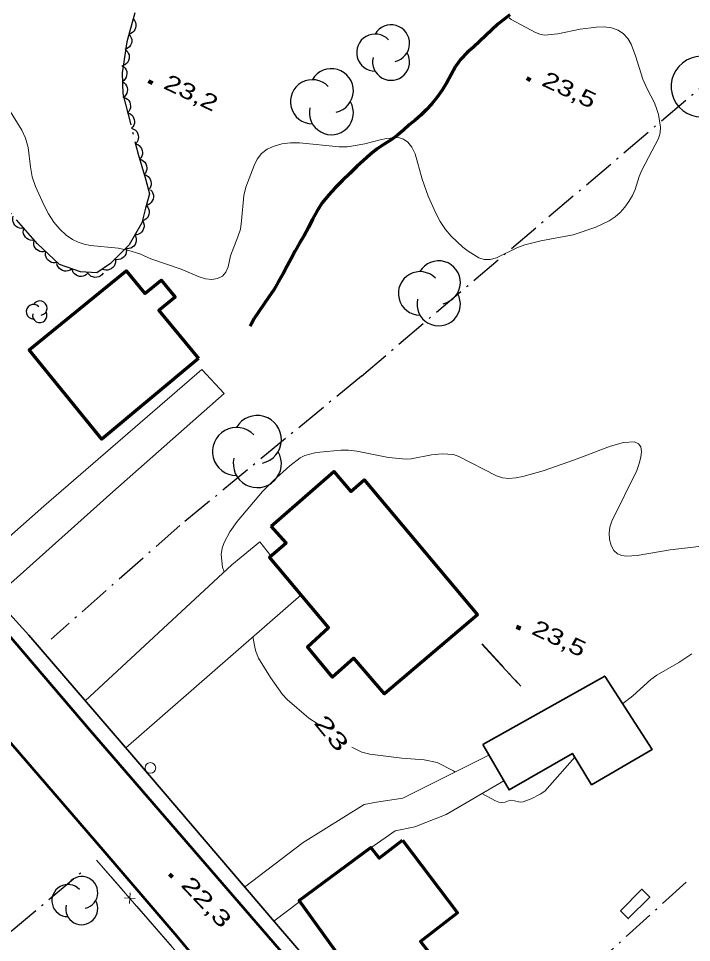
# Model space of a CAD drawing. Extents: x 356765 to 358572, y 5103174 to 5104650.
# Drawn here: x 357160.1 to 357223.3, y 5103906.2 to 5103992.9 of the extents above; entities that cross this region are included whole.
import ezdxf
from ezdxf.enums import TextEntityAlignment as Align

# ---------------------------------------------------------------- set-up
doc = ezdxf.new("R2010")
doc.units = 0
doc.header["$LTSCALE"] = 0.6
doc.linetypes.add('DOT_DASHED', pattern=[7.7, 5, -1.2, 0.3, -1.2])
doc.linetypes.add('LONG_DASHED', pattern=[7.5, 6, -1.5])
for name, color, linetype, lineweight in [('19', 7, 'Continuous', 13), ('2', 7, 'Continuous', 13), ('21', 7, 'Continuous', 53), ('22', 7, 'Continuous', 35), ('3', 7, 'Continuous', 140), ('31', 7, 'Continuous', 70), ('36', 7, 'Continuous', 13), ('37', 7, 'Continuous', 13), ('41', 7, 'DOT_DASHED', 25), ('44', 7, 'Continuous', 25)]:
    doc.layers.add(name, color=color, linetype=linetype, lineweight=lineweight)

msp = doc.modelspace()

# ---------------------------------------------------------------- linework, layer by layer
at = {"layer": '19'}
for p, q in [((357186.66, 5103938.84), (357170.21, 5103924.47)), ((357186.54, 5103910.04), (357184.09, 5103908.19))]:
    msp.add_line(p, q, dxfattribs=at)
for points in [[(357157.89, 5103938.59), (357169, 5103948.49), (357179.44, 5103957.73), (357177.34, 5103959.99), (357162.54, 5103947.15), (357155.68, 5103941.12)], [(357166.41, 5103928.88), (357180.15, 5103941.65), (357182.78, 5103943.8), (357183.83, 5103942.5)], [(357181.36, 5103911.4), (357186.85, 5103915.58), (357192.59, 5103919.15), (357193.74, 5103919.38), (357196.21, 5103919.74), (357204.28, 5103923.79)], [(357205.68, 5103921.38), (357200.27, 5103918.22), (357197.33, 5103917.05), (357195.49, 5103916.66), (357193.21, 5103915.08)]]:
    msp.add_lwpolyline(points, dxfattribs=at)
at = {"layer": '2'}
for points in [[(357206.36, 5103992.84), (357208.65, 5103991.63), (357209.05, 5103991.46), (357209.51, 5103991.38), (357210.74, 5103991.51), (357212.85, 5103991.93), (357214.38, 5103992.13), (357215.11, 5103992.15), (357215.8, 5103992.05), (357216.4, 5103991.83), (357216.92, 5103991.5), (357217.32, 5103991.07), (357217.63, 5103990.54), (357218.05, 5103989.43), (357218.72, 5103987.24), (357219.12, 5103986.34), (357219.83, 5103985.01), (357220.02, 5103984.49), (357220.19, 5103983.92), (357220.37, 5103982.75), (357220.34, 5103982.19), (357220.19, 5103981.66), (357218.63, 5103978.69), (357218.39, 5103978.09), (357218.02, 5103976.88), (357217.75, 5103976.32), (357217.42, 5103975.76), (357217.03, 5103975.23), (357216.59, 5103974.73), (357216.12, 5103974.32), (357215.58, 5103973.94), (357214.32, 5103973.34), (357212.18, 5103972.63), (357209.16, 5103972.07), (357207.64, 5103971.68), (357206.9, 5103971.4), (357204.99, 5103970.48), (357204.4, 5103970.3), (357203.84, 5103970.3), (357203.33, 5103970.48), (357202.35, 5103971.09), (357201.83, 5103971.47), (357200.73, 5103972.51), (357200.2, 5103973.13), (357199.71, 5103973.87), (357199.29, 5103974.66), (357198.6, 5103976.26), (357198.01, 5103977.87), (357197.37, 5103980.22), (357197.06, 5103980.87), (357196.68, 5103981.34), (357196.27, 5103981.62), (357195.81, 5103981.76), (357194.68, 5103981.66), (357194.07, 5103981.55), (357192.63, 5103981.17), (357191.03, 5103980.88), (357190.24, 5103980.9), (357186.5, 5103981.25), (357185.66, 5103981.26), (357184.87, 5103981.16), (357184.13, 5103980.96), (357183.49, 5103980.67), (357182.96, 5103980.26), (357182.55, 5103979.74), (357182.27, 5103979.15), (357181.49, 5103977.11), (357181.3, 5103976.33), (357181.08, 5103973.93), (357180.97, 5103973.17), (357180.74, 5103972.45), (357180.04, 5103970.67), (357179.81, 5103969.61), (357179.61, 5103969.12), (357179.29, 5103968.75), (357178.82, 5103968.54), (357178.28, 5103968.44), (357177.7, 5103968.5), (357177.1, 5103968.68), (357175.42, 5103969.4), (357172.57, 5103970.38), (357171.53, 5103970.86), (357170.49, 5103971.16), (357169.49, 5103971.37), (357166.9, 5103971.63), (357166.32, 5103971.75), (357165.75, 5103971.93), (357165.2, 5103972.2), (357164.62, 5103972.59), (357164.03, 5103973.15), (357163.46, 5103973.83), (357162.96, 5103974.61), (357162.52, 5103975.44), (357161.75, 5103977.17), (357161.44, 5103978.07), (357161.27, 5103979.01), (357161.05, 5103980.84), (357160.8, 5103981.7), (357160.47, 5103982.44), (357158.82, 5103985.07)], [(357206.19, 5103993.01), (357206.36, 5103992.84)], [(357179.43, 5103940.98), (357179.28, 5103941.44), (357179.16, 5103942.63), (357179.25, 5103943.2), (357179.44, 5103943.74), (357179.98, 5103944.76), (357180.65, 5103945.71), (357183.05, 5103948.53), (357184.06, 5103949.55), (357185.59, 5103950.95), (357186.56, 5103951.69), (357187.02, 5103951.91), (357187.96, 5103952.17), (357188.43, 5103952.24), (357190.38, 5103952.41), (357191.11, 5103952.42), (357191.9, 5103952.32), (357194.87, 5103951.73), (357196.51, 5103951.58), (357197, 5103951.61), (357198.89, 5103951.96), (357199.89, 5103952.08), (357200.96, 5103952), (357201.47, 5103951.82), (357204.99, 5103949.99), (357205.57, 5103949.8), (357206.16, 5103949.76), (357206.8, 5103949.8), (357207.46, 5103949.93), (357209.37, 5103950.46), (357212.33, 5103951.51), (357215.69, 5103952.8), (357216.9, 5103953.13), (357217.93, 5103953.19), (357218.31, 5103953.01), (357218.55, 5103952.72), (357218.61, 5103952.29), (357218.55, 5103951.76), (357218.38, 5103951.16), (357218.16, 5103950.5), (357215.83, 5103945.76), (357215.63, 5103945.19), (357215.57, 5103944.63), (357215.61, 5103944.04), (357215.76, 5103943.46), (357216.01, 5103943), (357216.35, 5103942.68), (357216.75, 5103942.51), (357217.18, 5103942.46), (357218.18, 5103942.51), (357221.29, 5103943.07), (357223.99, 5103943.36)], [(357188.18, 5103926.74), (357187.38, 5103927.25), (357185.35, 5103929.01), (357184.91, 5103929.47), (357183.79, 5103931.07), (357182.67, 5103932.9), (357182.39, 5103933.61), (357182.13, 5103934.88)], [(357223.33, 5103933.28), (357222.09, 5103932.47), (357220.05, 5103931.29), (357219.47, 5103930.88), (357217.8, 5103929.34), (357216.82, 5103928.61)], [(357201.1, 5103922.2), (357200.96, 5103922.3), (357199.42, 5103923.08), (357198.22, 5103923.34), (357196.1, 5103923.51), (357193.11, 5103923.88), (357192.37, 5103924.05), (357191.41, 5103924.53)], [(357212.34, 5103923.59), (357209.53, 5103920.41), (357209.09, 5103920.12), (357208.26, 5103919.67), (357207.51, 5103919.41), (357207.21, 5103919.38), (357206.7, 5103919.5), (357206.27, 5103919.54), (357205.8, 5103919.38), (357205.5, 5103919.33), (357205.2, 5103919.37), (357204.9, 5103919.49), (357203.62, 5103920.17)]]:
    msp.add_lwpolyline(points, dxfattribs=at)
at = {"layer": '21'}
for points in [[(357049.74, 5104064.55), (357059.41, 5104052.15), (357066.48, 5104043.37), (357073.53, 5104035.33), (357082.31, 5104025.03), (357090.61, 5104015.26), (357097.58, 5104007.28), (357102.69, 5104001.32), (357109.1, 5103993.84), (357115.62, 5103986.12), (357122.34, 5103978.36), (357128.11, 5103971.45), (357135.03, 5103963.34), (357141.1, 5103956.28), (357166.88, 5103926.08), (357186.19, 5103903.73)], [(357049.22, 5104054.8), (357051.56, 5104051.78), (357055.46, 5104046.76), (357062.02, 5104038.67), (357067.86, 5104031.67), (357076.14, 5104021.92), (357085.15, 5104011.69), (357090.68, 5104005.25), (357097.19, 5103997.43), (357102.82, 5103990.88), (357111.11, 5103981.32), (357118.26, 5103973.01), (357126.42, 5103963.3), (357145.38, 5103941.15), (357162.76, 5103921.04), (357168.24, 5103914.67), (357175.01, 5103906.8), (357180.17, 5103900.55)]]:
    msp.add_lwpolyline(points, dxfattribs=at)
at = {"layer": '22'}
msp.add_lwpolyline([(357221.36, 5103864.57), (357203.17, 5103886.01), (357184.34, 5103907.9), (357170.96, 5103923.59), (357161.12, 5103935.05), (357158.11, 5103938.34), (357149.98, 5103947.63), (357129.46, 5103972.34), (357111.79, 5103992.65), (357092.35, 5104015.36), (357072.16, 5104038.84), (357054.59, 5104060.46), (357032.27, 5104090.76), (357019.29, 5104110.68), (357013.99, 5104119.24)], dxfattribs=at)
at = {"layer": '22', "linetype": 'LONG_DASHED', "lineweight": 70}
for points in [[(357206.24, 5103993.28), (357205.69, 5103992.84), (357205.12, 5103992.4), (357204.57, 5103991.88), (357204.01, 5103991.34), (357203.44, 5103990.8), (357202.83, 5103990.26), (357202.23, 5103989.74), (357201.64, 5103989.13), (357201.16, 5103988.44), (357200.74, 5103987.68), (357200.33, 5103986.93), (357199.89, 5103986.21), (357199.43, 5103985.54), (357198.94, 5103984.92), (357198.41, 5103984.36), (357197.89, 5103983.86), (357197.37, 5103983.4), (357196.81, 5103982.96), (357196.26, 5103982.47), (357195.72, 5103982), (357195.11, 5103981.55), (357194.46, 5103981.13), (357193.8, 5103980.69), (357193.14, 5103980.17), (357192.51, 5103979.62), (357191.89, 5103979.03), (357191.23, 5103978.38), (357190.54, 5103977.72), (357189.87, 5103977.03), (357189.24, 5103976.34), (357188.65, 5103975.62), (357188.17, 5103974.87), (357187.74, 5103974.09), (357187.35, 5103973.33), (357186.94, 5103972.58), (357186.5, 5103971.86), (357186.1, 5103971.13), (357185.72, 5103970.42), (357185.34, 5103969.72), (357184.97, 5103969), (357184.55, 5103968.25), (357184.09, 5103967.48), (357183.59, 5103966.74)], [(357183.59, 5103966.74), (357182.25, 5103964.76), (357182.02, 5103964.32), (357181.88, 5103964.05)]]:
    msp.add_lwpolyline(points, dxfattribs=at)
at = {"layer": '3'}
for p, q in [((357172.35, 5103987.05), (357172.71, 5103986.88)), ((357207.83, 5103987.33), (357208.19, 5103987.16)), ((357206.88, 5103935.83), (357207.24, 5103935.66)), ((357174.33, 5103912.6), (357174.6, 5103912.31))]:
    msp.add_line(p, q, dxfattribs=at)
at = {"layer": '31'}
for points in [[(357177.05, 5103961.03), (357167.98, 5103953.46), (357161.15, 5103961.82), (357170.26, 5103969.26), (357172, 5103967.12), (357173.52, 5103968.38), (357174.84, 5103966.79), (357173.33, 5103965.54), (357177.05, 5103961.03)], [(357183.85, 5103945.28), (357189.74, 5103950.4), (357191.34, 5103948.53), (357192.58, 5103949.62), (357203.2, 5103936.95), (357194.48, 5103929.55), (357191.62, 5103932.87), (357189.62, 5103931.09), (357187.26, 5103933.94), (357189.23, 5103935.76), (357183.7, 5103942.38), (357185.26, 5103943.71), (357183.85, 5103945.28)], [(357196.18, 5103915.8), (357201.33, 5103908.97), (357197.88, 5103906.29), (357199.11, 5103904.69), (357195.86, 5103902.07), (357194.28, 5103904.05), (357192.11, 5103902.3), (357186.48, 5103910.12), (357193.19, 5103915.11), (357194, 5103914.11), (357196.18, 5103915.8)]]:
    msp.add_lwpolyline(points, close=True, dxfattribs=at)
at = {"layer": '31', "lineweight": 35}
for points in [[(357203.71, 5103924.78), (357215.16, 5103931.2), (357219.59, 5103924.3), (357213.92, 5103921), (357212.12, 5103923.95), (357206.18, 5103920.51), (357203.71, 5103924.78)], [(357216.62, 5103909.16), (357218.62, 5103911.19), (357219.37, 5103910.46), (357217.36, 5103908.43), (357216.62, 5103909.16)]]:
    msp.add_lwpolyline(points, close=True, dxfattribs=at)
at = {"layer": '36'}
msp.add_circle((357172.5238, 5103922.5771), 0.5, dxfattribs=at)
at = {"layer": '37', "lineweight": 25}
msp.add_line((357203.63, 5103934.21), (357207.01, 5103930.53), dxfattribs=at)
at = {"layer": '37', "linetype": 'DOT_DASHED', "lineweight": 25}
msp.add_line((357203.65, 5103934.23), (357207.29, 5103930.27), dxfattribs=at)
at = {"layer": '37'}
for p, q in [((357169.93, 5103911.1), (357167.47, 5103913.92)), ((357171.08, 5103910.31), (357170.08, 5103910.38)), ((357170.62, 5103910.84), (357170.55, 5103909.84)), ((357174.52, 5103905.82), (357171.24, 5103909.59))]:
    msp.add_line(p, q, dxfattribs=at)
msp.add_lwpolyline([(357182.37, 5103896.74), (357179.42, 5103900.18), (357167.47, 5103913.92)], dxfattribs=at)
at = {"layer": '41'}
msp.add_line((357192.32, 5103959.37), (357246.34, 5104005.33), dxfattribs=at)
for points in [[(357192.32, 5103959.37), (357175.3, 5103945.34), (357163.2, 5103934.68)], [(357128.32, 5103881.6), (357138.26, 5103889.41), (357166.02, 5103912.77)], [(357199.88, 5103890.95), (357213.74, 5103903.64), (357223.16, 5103912.19)]]:
    msp.add_lwpolyline(points, dxfattribs=at)
at = {"layer": '44', "linetype": 'DOT_DASHED'}
msp.add_lwpolyline([(357171.05, 5103993.46), (357170.31, 5103990.74), (357169.87, 5103987.85), (357169.93, 5103985.86), (357171.38, 5103980.2), (357172.05, 5103977.88), (357172.44, 5103976.48), (357172.07, 5103975.13), (357171.71, 5103973.77), (357170.54, 5103971.68), (357168.77, 5103969.93), (357167.5, 5103969.07), (357165.97, 5103969.15), (357164.01, 5103969.85), (357161.94, 5103971.78), (357158.59, 5103975.6)], dxfattribs=at)
at = {"layer": '44'}
for points in [[(357170.9, 5103992.91), (357171.04, 5103992.76), (357171.12, 5103992.57), (357171.17, 5103992.41), (357171.16, 5103992.23), (357171.13, 5103992.05), (357171.05, 5103991.88), (357170.97, 5103991.74), (357170.84, 5103991.62), (357170.68, 5103991.52), (357170.51, 5103991.47)], [(357170.51, 5103991.47), (357170.64, 5103991.31), (357170.73, 5103991.12), (357170.77, 5103990.96), (357170.77, 5103990.79), (357170.74, 5103990.61), (357170.66, 5103990.43), (357170.57, 5103990.29), (357170.44, 5103990.18), (357170.28, 5103990.08), (357170.11, 5103990.02)], [(357170.2, 5103990), (357170.35, 5103989.86), (357170.45, 5103989.68), (357170.52, 5103989.53), (357170.54, 5103989.36), (357170.52, 5103989.17), (357170.46, 5103988.99), (357170.4, 5103988.84), (357170.28, 5103988.71), (357170.13, 5103988.6), (357169.97, 5103988.52)], [(357169.85, 5103988.53), (357170.03, 5103988.41), (357170.16, 5103988.26), (357170.25, 5103988.12), (357170.3, 5103987.95), (357170.32, 5103987.77), (357170.29, 5103987.58), (357170.26, 5103987.42), (357170.16, 5103987.27), (357170.04, 5103987.13), (357169.89, 5103987.03)], [(357169.89, 5103987.03), (357170.07, 5103986.91), (357170.2, 5103986.76), (357170.29, 5103986.62), (357170.34, 5103986.45), (357170.37, 5103986.27), (357170.34, 5103986.08), (357170.3, 5103985.92), (357170.21, 5103985.77), (357170.09, 5103985.63), (357169.94, 5103985.53)], [(357170.01, 5103985.54), (357170.21, 5103985.47), (357170.37, 5103985.35), (357170.49, 5103985.23), (357170.58, 5103985.08), (357170.64, 5103984.9), (357170.65, 5103984.71), (357170.65, 5103984.55), (357170.59, 5103984.38), (357170.5, 5103984.22), (357170.38, 5103984.08)], [(357170.38, 5103984.08), (357170.58, 5103984.01), (357170.74, 5103983.89), (357170.86, 5103983.78), (357170.95, 5103983.62), (357171.01, 5103983.45), (357171.03, 5103983.26), (357171.02, 5103983.1), (357170.96, 5103982.93), (357170.88, 5103982.77), (357170.76, 5103982.63)], [(357170.76, 5103982.63), (357170.95, 5103982.56), (357171.12, 5103982.44), (357171.24, 5103982.32), (357171.32, 5103982.17), (357171.38, 5103982), (357171.4, 5103981.81), (357171.39, 5103981.64), (357171.34, 5103981.48), (357171.25, 5103981.31), (357171.13, 5103981.18)], [(357171.13, 5103981.18), (357171.33, 5103981.11), (357171.49, 5103980.99), (357171.61, 5103980.87), (357171.69, 5103980.72), (357171.75, 5103980.54), (357171.77, 5103980.35), (357171.77, 5103980.19), (357171.71, 5103980.02), (357171.62, 5103979.86), (357171.5, 5103979.72)], [(357171.52, 5103979.73), (357171.71, 5103979.66), (357171.88, 5103979.55), (357172, 5103979.44), (357172.09, 5103979.29), (357172.16, 5103979.11), (357172.18, 5103978.92), (357172.18, 5103978.76), (357172.13, 5103978.59), (357172.05, 5103978.43), (357171.93, 5103978.29)], [(357171.94, 5103978.29), (357172.13, 5103978.22), (357172.3, 5103978.1), (357172.42, 5103977.99), (357172.51, 5103977.84), (357172.57, 5103977.67), (357172.59, 5103977.48), (357172.59, 5103977.31), (357172.54, 5103977.15), (357172.46, 5103976.98), (357172.34, 5103976.84)], [(357172.54, 5103976.84), (357172.68, 5103976.69), (357172.76, 5103976.5), (357172.8, 5103976.34), (357172.8, 5103976.16), (357172.77, 5103975.98), (357172.69, 5103975.81), (357172.6, 5103975.67), (357172.47, 5103975.55), (357172.31, 5103975.46), (357172.14, 5103975.4)], [(357172.14, 5103975.4), (357172.28, 5103975.24), (357172.36, 5103975.06), (357172.41, 5103974.9), (357172.41, 5103974.72), (357172.38, 5103974.54), (357172.3, 5103974.36), (357172.22, 5103974.22), (357172.08, 5103974.11), (357171.93, 5103974.01), (357171.76, 5103973.95)], [(357160.65, 5103973.25), (357160.44, 5103973.22), (357160.24, 5103973.26), (357160.09, 5103973.31), (357159.94, 5103973.41), (357159.81, 5103973.53), (357159.71, 5103973.7), (357159.64, 5103973.84), (357159.61, 5103974.02), (357159.62, 5103974.2), (357159.66, 5103974.38)], [(357171.8, 5103973.93), (357171.89, 5103973.74), (357171.93, 5103973.54), (357171.93, 5103973.38), (357171.89, 5103973.21), (357171.81, 5103973.04), (357171.69, 5103972.89), (357171.58, 5103972.78), (357171.42, 5103972.69), (357171.25, 5103972.64), (357171.07, 5103972.62)], [(357161.64, 5103972.12), (357161.43, 5103972.1), (357161.23, 5103972.13), (357161.08, 5103972.18), (357160.93, 5103972.28), (357160.8, 5103972.41), (357160.7, 5103972.57), (357160.62, 5103972.72), (357160.6, 5103972.89), (357160.61, 5103973.08), (357160.65, 5103973.25)], [(357162.7, 5103971.07), (357162.5, 5103971.02), (357162.3, 5103971.03), (357162.14, 5103971.07), (357161.98, 5103971.15), (357161.84, 5103971.26), (357161.72, 5103971.42), (357161.63, 5103971.56), (357161.59, 5103971.73), (357161.58, 5103971.91), (357161.61, 5103972.09)], [(357171.07, 5103972.62), (357171.16, 5103972.44), (357171.2, 5103972.23), (357171.2, 5103972.07), (357171.16, 5103971.9), (357171.08, 5103971.73), (357170.96, 5103971.58), (357170.85, 5103971.47), (357170.69, 5103971.39), (357170.51, 5103971.33), (357170.33, 5103971.31)], [(357163.8, 5103970.04), (357163.6, 5103970), (357163.4, 5103970.01), (357163.23, 5103970.04), (357163.08, 5103970.13), (357162.93, 5103970.24), (357162.82, 5103970.39), (357162.73, 5103970.53), (357162.69, 5103970.7), (357162.68, 5103970.89), (357162.7, 5103971.07)], [(357170.24, 5103971.38), (357170.28, 5103971.18), (357170.26, 5103970.98), (357170.22, 5103970.82), (357170.13, 5103970.67), (357170.01, 5103970.52), (357169.85, 5103970.41), (357169.71, 5103970.34), (357169.54, 5103970.3), (357169.35, 5103970.29), (357169.17, 5103970.33)], [(357169.24, 5103970.25), (357169.24, 5103970.04), (357169.18, 5103969.85), (357169.11, 5103969.7), (357169, 5103969.56), (357168.85, 5103969.45), (357168.68, 5103969.37), (357168.53, 5103969.31), (357168.35, 5103969.31), (357168.17, 5103969.34), (357168, 5103969.41)], [(357165.15, 5103969.44), (357164.99, 5103969.32), (357164.79, 5103969.25), (357164.63, 5103969.22), (357164.46, 5103969.23), (357164.28, 5103969.28), (357164.11, 5103969.37), (357163.98, 5103969.47), (357163.87, 5103969.61), (357163.79, 5103969.77), (357163.74, 5103969.95)], [(357166.57, 5103968.94), (357166.4, 5103968.81), (357166.21, 5103968.75), (357166.05, 5103968.71), (357165.87, 5103968.73), (357165.69, 5103968.77), (357165.52, 5103968.87), (357165.39, 5103968.96), (357165.29, 5103969.1), (357165.2, 5103969.27), (357165.15, 5103969.44)], [(357168.1, 5103969.04), (357167.98, 5103968.87), (357167.81, 5103968.75), (357167.67, 5103968.67), (357167.49, 5103968.64), (357167.31, 5103968.63), (357167.12, 5103968.67), (357166.97, 5103968.73), (357166.83, 5103968.83), (357166.7, 5103968.96), (357166.6, 5103969.12)]]:
    msp.add_lwpolyline(points, dxfattribs=at)
for centre, radius, start, end in [((357195.1052, 5103990.6076), 1.7364, 282.26917, 149.72626), ((357193.6119, 5103989.7394), 1.7364, 44.11537, 269.80396), ((357195.1052, 5103988.8712), 1.7364, 166.93686, 29.62122), ((357224.2223, 5103986.5446), 2.8434, 44.11537, 269.80396), ((357189.5025, 5103986.1594), 2.0649, 282.26917, 149.72626), ((357187.7266, 5103985.1269), 2.0649, 44.11537, 269.80396), ((357189.5025, 5103984.0944), 2.0649, 166.93686, 29.62122), ((357199.5698, 5103968.1535), 2.0347, 282.26917, 149.72626), ((357197.82, 5103967.1362), 2.0347, 44.11537, 269.80396), ((357199.5698, 5103966.1189), 2.0347, 166.93686, 29.62122), ((357161.5593, 5103965.4054), 0.6797, 44.11537, 269.80396), ((357162.1439, 5103965.7453), 0.6797, 282.26917, 149.72626), ((357162.1439, 5103965.0656), 0.6797, 166.93686, 29.62122), ((357182.5534, 5103953.4107), 2.2588, 282.26917, 149.72626), ((357180.6109, 5103952.2813), 2.2588, 44.11537, 269.80396), ((357182.5534, 5103951.1519), 2.2588, 166.93686, 29.62122), ((357166.0791, 5103910.8774), 1.5063, 282.26917, 149.72626), ((357164.7837, 5103910.1242), 1.5063, 44.11537, 269.80396), ((357166.0791, 5103909.371), 1.5063, 166.93686, 29.62122)]:
    msp.add_arc(centre, radius, start, end, dxfattribs=at)

# ---------------------------------------------------------------- texts
at = {"layer": '2', "width": 1.65}
msp.add_text('23', height=1.5, rotation=309.367, dxfattribs=at).set_placement((357188.9585, 5103925.3757), align=Align.CENTER)
at = {"layer": '3'}
for s, rotation, width, p in [('23,2   ', 334.619, 1.35, (357173.65, 5103986.42)), ('23,5   ', 334.619, 1.35, (357209.13, 5103986.7)), ('23,5   ', 334.619, 1.35, (357208.18, 5103935.2)), ('22,3   ', 313.414, 1.45, (357175.3, 5103911.54))]:
    msp.add_text(s, height=1.5, rotation=rotation, dxfattribs=dict(at, width=width)).set_placement(p)

doc.saveas('drawing.dxf')
